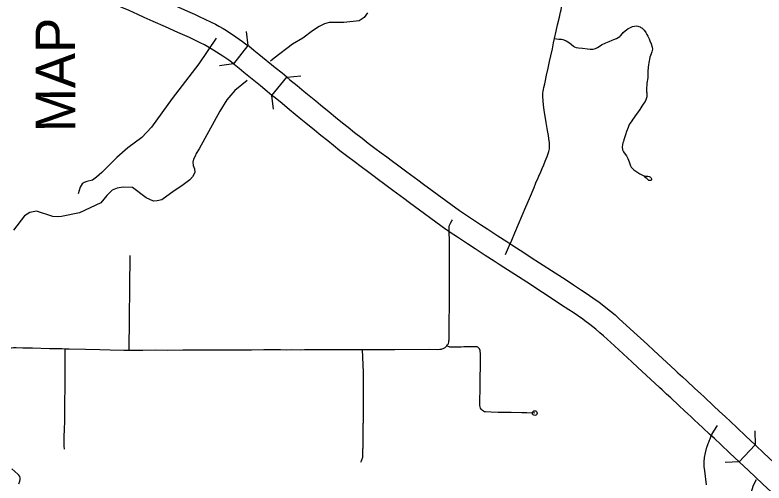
# Model space of a CAD drawing. Extents: x -19 to 366, y -4 to 359.
# Drawn here: x 139.408 to 140.926, y 195.99 to 196.938 of the extents above; entities that cross this region are included whole.
import ezdxf

# ---------------------------------------------------------------- set-up
doc = ezdxf.new("R2010")
doc.units = 0
for name, color, linetype in [('Level 19', 7, 'Continuous'), ('R_Contour Annot', 7, 'Continuous'), ('R_ROW', 7, 'Continuous'), ('R_ROW Annot', 7, 'Continuous'), ('R_Temp Easement', 7, 'Continuous'), ('R_Vert Alg', 7, 'Continuous'), ('Sheet Fence', 7, 'Continuous')]:
    doc.layers.add(name, color=color, linetype=linetype)

msp = doc.modelspace()

# ---------------------------------------------------------------- linework, layer by layer
at = {"layer": 'R_Contour Annot'}
for p, q in [((139.8802, 196.8761), (139.8509, 196.8389)), ((139.9289, 196.7753), (139.959, 196.8119)), ((140.4148, 196.4727), (140.4245, 196.4664)), ((140.3987, 196.4267), (140.3891, 196.4329)), ((140.908, 196.0673), (140.8756, 196.0328))]:
    msp.add_line(p, q, dxfattribs=at)
for points in [[(139.609, 197.0124), (139.6165, 197.009), (139.6388, 196.9991), (139.6439, 196.9967), (139.6587, 196.9901), (139.6766, 196.9821), (139.6891, 196.9766), (139.7074, 196.9684), (139.7323, 196.9572), (139.7578, 196.9458), (139.7718, 196.9395), (139.7813, 196.9351), (139.8046, 196.9243), (139.8142, 196.9192), (139.8215, 196.9153), (139.8297, 196.9107), (139.8366, 196.9064), (139.8557, 196.8939), (139.8626, 196.8892), (139.869, 196.8846), (139.8753, 196.8799), (139.8802, 196.8761)], [(139.8509, 196.8389), (139.8466, 196.8423), (139.8412, 196.8463), (139.8354, 196.8504), (139.8293, 196.8546), (139.8113, 196.8664), (139.8057, 196.8698), (139.7986, 196.8739), (139.792, 196.8774), (139.7836, 196.8818), (139.7615, 196.8922), (139.7523, 196.8963), (139.7384, 196.9025), (139.7129, 196.914), (139.688, 196.9252), (139.6698, 196.9333), (139.6572, 196.9389), (139.6393, 196.9469), (139.6243, 196.9536), (139.6192, 196.956), (139.5973, 196.9657), (139.5897, 196.9691)], [(139.959, 196.8119), (139.9492, 196.82), (139.9356, 196.831), (139.9021, 196.8584), (139.8922, 196.8665), (139.8819, 196.8748), (139.8802, 196.8761)], [(139.9289, 196.7753), (139.9193, 196.7833), (139.9057, 196.7943), (139.8721, 196.8217), (139.8624, 196.8297), (139.8524, 196.8377), (139.8509, 196.8389)], [(139.959, 196.8119), (139.9653, 196.8067), (139.9796, 196.7951), (139.9944, 196.7829), (140.0174, 196.764), (140.0273, 196.7559), (140.045, 196.7416), (140.0579, 196.731), (140.0719, 196.7197), (140.0831, 196.7106), (140.0959, 196.7004), (140.1113, 196.6884), (140.124, 196.6787), (140.1376, 196.6685), (140.1503, 196.6592), (140.1614, 196.6509), (140.173, 196.6423), (140.1833, 196.6346), (140.202, 196.6207), (140.2242, 196.6041), (140.2356, 196.5956), (140.3085, 196.5424)], [(140.2813, 196.5037), (140.2074, 196.5575), (140.1959, 196.5662), (140.1737, 196.5827), (140.155, 196.5967), (140.1448, 196.6043), (140.1331, 196.6129), (140.1221, 196.6212), (140.1094, 196.6305), (140.0954, 196.641), (140.0824, 196.6509), (140.0666, 196.6632), (140.0535, 196.6737), (140.0421, 196.6829), (140.028, 196.6943), (140.0151, 196.7048), (139.9974, 196.7192), (139.9873, 196.7274), (139.9644, 196.7463), (139.9495, 196.7585), (139.9353, 196.7701), (139.9289, 196.7753)], [(140.3085, 196.5424), (140.3096, 196.5417), (140.3111, 196.5407), (140.3146, 196.5383), (140.3308, 196.5275), (140.3512, 196.5138), (140.3662, 196.504), (140.3867, 196.4907), (140.4048, 196.4792), (140.4148, 196.4727)], [(140.3891, 196.4329), (140.3792, 196.4393), (140.3611, 196.4509), (140.3403, 196.4644), (140.3251, 196.4744), (140.3045, 196.4881), (140.2881, 196.499), (140.2843, 196.5016), (140.2826, 196.5028), (140.2813, 196.5037)], [(140.4245, 196.4664), (140.4391, 196.4569), (140.4543, 196.4471), (140.4709, 196.4363), (140.5027, 196.4155), (140.5247, 196.4014), (140.5397, 196.3915), (140.5563, 196.3806), (140.5654, 196.3745), (140.5857, 196.3607), (140.5911, 196.3568), (140.6021, 196.3485), (140.6149, 196.3382), (140.6242, 196.3304), (140.6319, 196.3236), (140.6548, 196.3026), (140.6898, 196.2704), (140.7024, 196.2587), (140.737, 196.2269), (140.7464, 196.2181), (140.7515, 196.2135), (140.7605, 196.2052), (140.7692, 196.1972), (140.7856, 196.1818), (140.7971, 196.1711), (140.8043, 196.1644), (140.8098, 196.1591), (140.8179, 196.1516), (140.8239, 196.146), (140.8352, 196.1356), (140.8477, 196.1238)], [(140.8153, 196.0892), (140.8028, 196.1009), (140.7917, 196.1113), (140.7856, 196.117), (140.7774, 196.1247), (140.7718, 196.1299), (140.7647, 196.1366), (140.7533, 196.1472), (140.737, 196.1625), (140.7285, 196.1703), (140.7194, 196.1786), (140.7143, 196.1834), (140.7049, 196.1921), (140.6703, 196.2239), (140.6577, 196.2356), (140.6228, 196.2678), (140.6003, 196.2883), (140.5934, 196.2945), (140.5848, 196.3016), (140.573, 196.3112), (140.563, 196.3187), (140.5585, 196.3219), (140.539, 196.3353), (140.5303, 196.341), (140.5137, 196.3519), (140.4989, 196.3617), (140.477, 196.3757), (140.445, 196.3967), (140.4285, 196.4074), (140.4134, 196.4172), (140.3987, 196.4267)], [(140.8477, 196.1238), (140.8576, 196.1145), (140.8705, 196.1024), (140.8759, 196.0974), (140.8833, 196.0904), (140.8889, 196.0851), (140.908, 196.0673)], [(140.8756, 196.0328), (140.8565, 196.0506), (140.8509, 196.0559), (140.8436, 196.0628), (140.8381, 196.0678), (140.8253, 196.0799), (140.8153, 196.0892)], [(140.9819, 195.998), (140.9734, 196.006), (140.9553, 196.0229), (140.9258, 196.0506), (140.9089, 196.0664), (140.908, 196.0673)], [(140.9496, 195.9634), (140.9411, 195.9714), (140.9229, 195.9884), (140.8934, 196.0161), (140.8766, 196.0319), (140.8756, 196.0328)]]:
    msp.add_lwpolyline(points, dxfattribs=at)
at = {"layer": 'R_ROW'}
for points in [[(140.5015, 196.8907), (140.5047, 196.9051), (140.5077, 196.9179), (140.5113, 196.9338), (140.5135, 196.9436), (140.5146, 196.9486), (140.5163, 196.9586), (140.5179, 196.9663), (140.5204, 196.9785), (140.5227, 196.9922), (140.5244, 197.0014), (140.5257, 197.0086)], [(140.5015, 196.8907), (140.5056, 196.8898), (140.5104, 196.8893), (140.5135, 196.8892), (140.5153, 196.8891), (140.5181, 196.8885), (140.5204, 196.8876), (140.5249, 196.8856), (140.5283, 196.8838), (140.5315, 196.8816), (140.5355, 196.8784), (140.5398, 196.8752), (140.5419, 196.8738), (140.5451, 196.8724), (140.5501, 196.8715), (140.5581, 196.8706), (140.5679, 196.8695), (140.5736, 196.869), (140.579, 196.8688), (140.5795, 196.8688), (140.5846, 196.8705), (140.5885, 196.8722), (140.5915, 196.8741), (140.5968, 196.8774), (140.6051, 196.8817), (140.6121, 196.8846), (140.6179, 196.887), (140.6217, 196.8883), (140.6271, 196.8906), (140.6301, 196.8924), (140.6334, 196.8948), (140.6351, 196.8962), (140.639, 196.9008), (140.6407, 196.9025), (140.6448, 196.906), (140.6474, 196.9082), (140.6509, 196.9105), (140.6538, 196.9121), (140.657, 196.9135), (140.6597, 196.9145), (140.6631, 196.9154), (140.6672, 196.9158), (140.6702, 196.9155), (140.6722, 196.915), (140.6751, 196.9138), (140.6764, 196.913), (140.6774, 196.9124), (140.6784, 196.9118), (140.6806, 196.9099), (140.683, 196.9072)], [(140.683, 196.9072), (140.6843, 196.9055), (140.6851, 196.9044), (140.6863, 196.9023), (140.6887, 196.8983), (140.6903, 196.895), (140.6931, 196.8896), (140.6948, 196.8858), (140.6972, 196.88), (140.6993, 196.8731), (140.6996, 196.8692), (140.6983, 196.8635), (140.697, 196.8591), (140.6948, 196.8524), (140.6936, 196.8481), (140.6931, 196.8455), (140.6926, 196.8421), (140.6918, 196.8362), (140.6913, 196.8329), (140.6909, 196.8294), (140.6906, 196.826), (140.6903, 196.8223), (140.6902, 196.8201), (140.6902, 196.8173), (140.6902, 196.8148), (140.6902, 196.8107), (140.6885, 196.7998), (140.6881, 196.7954), (140.6878, 196.7915), (140.6877, 196.7888), (140.6878, 196.7854), (140.688, 196.7825), (140.6881, 196.7805), (140.6882, 196.7779), (140.6883, 196.7751), (140.6881, 196.7726), (140.6878, 196.7706), (140.6873, 196.7686), (140.6864, 196.7661), (140.6847, 196.763), (140.6825, 196.7594), (140.6783, 196.7532), (140.6744, 196.7469), (140.6677, 196.7374), (140.6649, 196.7336), (140.6625, 196.7303), (140.6599, 196.7268), (140.6578, 196.7238), (140.6545, 196.7193), (140.6527, 196.716), (140.6503, 196.7104), (140.6473, 196.7019), (140.6451, 196.6954), (140.6438, 196.6914), (140.6426, 196.6875), (140.6419, 196.6854), (140.6408, 196.6821), (140.6399, 196.6788), (140.6394, 196.6759), (140.6386, 196.6706), (140.6386, 196.6697), (140.6389, 196.6663), (140.6393, 196.6647), (140.6414, 196.6612), (140.6445, 196.6564), (140.647, 196.6526), (140.6498, 196.6477), (140.6514, 196.6443), (140.6527, 196.6409), (140.6553, 196.6328), (140.6567, 196.6299), (140.658, 196.6283), (140.6623, 196.6246), (140.6679, 196.6206), (140.6744, 196.6163), (140.6766, 196.615), (140.6784, 196.614), (140.6809, 196.6128), (140.6823, 196.6123), (140.683, 196.6122)], [(139.8157, 196.8914), (139.7807, 196.8391), (139.7264, 196.7687), (139.6847, 196.7108), (139.665, 196.6902), (139.6369, 196.6687), (139.6143, 196.6496), (139.584, 196.6188), (139.5735, 196.6093), (139.5649, 196.6036), (139.5536, 196.6009), (139.5482, 196.5991), (139.544, 196.5958), (139.5404, 196.5893), (139.536, 196.5755)], [(140.4019, 196.4528), (140.4102, 196.4719), (140.4146, 196.4817), (140.421, 196.4968), (140.4287, 196.5147), (140.4357, 196.5318), (140.4432, 196.5494), (140.4505, 196.5662), (140.46, 196.5885), (140.4638, 196.598), (140.468, 196.6079), (140.4697, 196.6118), (140.4734, 196.6206), (140.4762, 196.6269), (140.4794, 196.6343), (140.4827, 196.6419), (140.4864, 196.6512), (140.4896, 196.6615), (140.4911, 196.667), (140.4913, 196.6694), (140.4914, 196.6711), (140.4914, 196.6737), (140.4909, 196.6793), (140.4899, 196.688), (140.489, 196.6938), (140.4876, 196.7009), (140.4862, 196.7084), (140.4843, 196.7202), (140.4829, 196.7288), (140.481, 196.7406), (140.4797, 196.75), (140.4784, 196.7631), (140.4778, 196.7744), (140.478, 196.78), (140.4784, 196.7837), (140.4788, 196.7869), (140.4797, 196.7913), (140.4814, 196.7986), (140.4821, 196.8018), (140.4854, 196.8165), (140.4885, 196.8303), (140.4915, 196.8439), (140.494, 196.8553), (140.497, 196.8697), (140.4994, 196.8815), (140.5015, 196.8907)], [(140.683, 196.6122), (140.6866, 196.6117), (140.6905, 196.6113), (140.6928, 196.6108), (140.6946, 196.6103), (140.6959, 196.6096), (140.6966, 196.6088), (140.6975, 196.6077), (140.6981, 196.6061), (140.6982, 196.6055), (140.6982, 196.6048), (140.6977, 196.6041), (140.6974, 196.6036), (140.6969, 196.6032), (140.6963, 196.6029), (140.6956, 196.6028), (140.6949, 196.6027), (140.694, 196.6028), (140.6935, 196.6029), (140.6927, 196.6031), (140.6921, 196.6034), (140.6911, 196.6041), (140.6904, 196.6046), (140.6882, 196.6066), (140.6866, 196.6085), (140.683, 196.6122)], [(140.2834, 196.2682), (140.2846, 196.2697), (140.2856, 196.2714), (140.2863, 196.2728), (140.287, 196.2751), (140.2875, 196.2778), (140.2876, 196.28), (140.2879, 196.292), (140.288, 196.2978), (140.288, 196.3013), (140.2881, 196.3071), (140.2881, 196.3132), (140.2882, 196.3243), (140.2884, 196.3415), (140.2883, 196.35), (140.2884, 196.3658), (140.2883, 196.3804), (140.2884, 196.4091), (140.2883, 196.4237), (140.2884, 196.4426), (140.2886, 196.4582), (140.2883, 196.4769), (140.288, 196.5026), (140.2882, 196.5092), (140.2887, 196.5122), (140.2893, 196.5139), (140.2907, 196.5166), (140.2936, 196.521), (140.2949, 196.5231)], [(139.4003, 196.264), (139.4008, 196.2642), (139.4052, 196.2644), (139.4108, 196.2645), (139.4243, 196.2642), (139.4436, 196.2636), (139.4779, 196.2626), (139.5029, 196.2622), (139.5094, 196.2621)], [(139.5094, 196.2621), (139.5094, 196.2542), (139.5092, 196.2398), (139.509, 196.23), (139.5089, 196.2176), (139.5089, 196.2139), (139.5089, 196.2066), (139.5089, 196.1977), (139.5089, 196.1902), (139.5089, 196.1799), (139.5089, 196.1724), (139.5088, 196.1646), (139.5088, 196.1476), (139.5087, 196.1427), (139.5085, 196.1359), (139.5085, 196.1265), (139.5085, 196.118), (139.5084, 196.1107), (139.5078, 196.1037), (139.5076, 196.0994), (139.5074, 196.0835), (139.5072, 196.0756), (139.5071, 196.0713), (139.5074, 196.0656), (139.5077, 196.0587)], [(139.5094, 196.2621), (139.5176, 196.262), (139.5509, 196.2613), (139.5799, 196.2604), (139.6012, 196.2598), (139.6289, 196.2592), (139.6387, 196.2592)], [(139.6387, 196.2592), (139.6451, 196.2591), (139.6675, 196.2593), (139.6919, 196.2595), (139.7165, 196.2594), (139.7485, 196.2595), (139.7745, 196.2596), (139.791, 196.2597), (139.7941, 196.2597), (139.8282, 196.2598), (139.8426, 196.2597), (139.8599, 196.2598), (139.8871, 196.2601), (139.9126, 196.2602), (139.9305, 196.2603), (139.9458, 196.2603), (139.959, 196.2601), (139.9685, 196.2602), (139.9861, 196.2601), (139.9949, 196.2605), (140.0082, 196.2606), (140.0208, 196.2606), (140.0279, 196.2606), (140.0448, 196.2602), (140.0638, 196.2602), (140.0853, 196.2605), (140.1114, 196.2606)], [(140.1114, 196.2606), (140.1134, 196.2142), (140.1134, 196.2123), (140.1134, 196.2104), (140.1134, 196.2085), (140.1134, 196.2066), (140.1134, 196.2047), (140.1134, 196.2028), (140.1134, 196.2009), (140.1134, 196.199), (140.1134, 196.1971), (140.1134, 196.1952), (140.1134, 196.1933), (140.1134, 196.1914), (140.1134, 196.1895), (140.1134, 196.1876), (140.1134, 196.1857), (140.1134, 196.1839), (140.1134, 196.182), (140.1134, 196.1801), (140.1134, 196.1782), (140.1134, 196.1763), (140.1134, 196.1744), (140.1134, 196.1725), (140.1134, 196.1706), (140.1134, 196.1687), (140.1134, 196.1668), (140.1134, 196.1649), (140.1134, 196.163), (140.1134, 196.1611), (140.1134, 196.1592), (140.1134, 196.1573), (140.1134, 196.1554), (140.1134, 196.1535), (140.1134, 196.1516), (140.1134, 196.1497), (140.1134, 196.1478), (140.1134, 196.1459), (140.1134, 196.144), (140.1134, 196.1421), (140.1134, 196.1402), (140.1134, 196.1383), (140.1134, 196.1364), (140.1134, 196.1345), (140.1133, 196.1326), (140.1134, 196.1307), (140.1133, 196.1289), (140.1133, 196.127), (140.1133, 196.1251), (140.1133, 196.1232), (140.1133, 196.1213), (140.1133, 196.1194), (140.1133, 196.1175), (140.1133, 196.1156), (140.1133, 196.1137), (140.1133, 196.1118), (140.1132, 196.1099), (140.1132, 196.108), (140.1132, 196.1061), (140.1132, 196.1042), (140.1132, 196.1023), (140.1132, 196.1004), (140.1132, 196.0985), (140.1131, 196.0966), (140.1131, 196.0947), (140.1131, 196.0929), (140.1131, 196.091), (140.1131, 196.0891), (140.1131, 196.0872), (140.113, 196.0853), (140.113, 196.0834), (140.113, 196.0815), (140.113, 196.0796), (140.113, 196.0777), (140.1129, 196.0758), (140.1129, 196.0739), (140.1129, 196.072), (140.1129, 196.0701), (140.1128, 196.0682), (140.1128, 196.0664), (140.1128, 196.0645), (140.1127, 196.0626), (140.1127, 196.0607), (140.1126, 196.0588), (140.1126, 196.0569), (140.1126, 196.055), (140.1126, 196.0531), (140.1125, 196.0512), (140.1125, 196.0493), (140.1124, 196.0474), (140.1124, 196.0456), (140.1123, 196.0437), (140.1122, 196.0418), (140.1118, 196.04), (140.1112, 196.0382), (140.1104, 196.0364), (140.1096, 196.0346), (140.1084, 196.0317)], [(140.1114, 196.2606), (140.1347, 196.2606), (140.1529, 196.2606), (140.1572, 196.2607), (140.178, 196.2608), (140.2471, 196.2609), (140.2647, 196.2608), (140.2693, 196.2611), (140.2722, 196.2614), (140.2738, 196.2618), (140.2756, 196.2624), (140.2781, 196.2636), (140.2797, 196.2646), (140.2808, 196.2656), (140.2834, 196.2682)], [(140.4614, 196.1316), (140.4453, 196.1321), (140.4349, 196.1325), (140.4134, 196.1328), (140.387, 196.1331), (140.373, 196.1333), (140.3618, 196.1339), (140.3595, 196.1343), (140.3576, 196.1353), (140.3551, 196.1369), (140.354, 196.138), (140.3528, 196.1396), (140.3515, 196.1417), (140.3508, 196.1442), (140.3502, 196.1472), (140.3499, 196.1509), (140.3501, 196.1581), (140.3502, 196.1635), (140.3506, 196.1738), (140.3508, 196.1802), (140.3509, 196.185), (140.351, 196.1976), (140.351, 196.203), (140.3514, 196.2266), (140.3514, 196.2383), (140.3512, 196.2468), (140.3511, 196.2529), (140.351, 196.2562), (140.3507, 196.2587), (140.3496, 196.2617), (140.3482, 196.2633), (140.3461, 196.2649), (140.3444, 196.2656), (140.3411, 196.266), (140.3332, 196.2658), (140.3239, 196.2657), (140.3177, 196.2656), (140.3121, 196.2655), (140.3053, 196.2653), (140.2992, 196.2652), (140.2951, 196.2652), (140.2909, 196.2652), (140.2895, 196.2655), (140.2834, 196.2682)], [(140.809, 195.9867), (140.8056, 196.0149), (140.8049, 196.0232), (140.8046, 196.0327), (140.8055, 196.0418), (140.8071, 196.0514), (140.8101, 196.0625), (140.8107, 196.0643), (140.8119, 196.0679), (140.8127, 196.0701), (140.8138, 196.073), (140.8155, 196.077), (140.8166, 196.0797), (140.8184, 196.0837), (140.8204, 196.088), (140.8222, 196.0916), (140.824, 196.0949), (140.8315, 196.1065)], [(139.4162, 195.9885), (139.418, 195.9937), (139.4189, 195.9969), (139.4189, 196.0005), (139.418, 196.0033), (139.4159, 196.006), (139.4136, 196.0083), (139.4015, 196.0189)]]:
    msp.add_lwpolyline(points, dxfattribs=at)
msp.add_circle((140.4614, 196.1316), 0.00473, dxfattribs=at)
at = {"layer": 'R_ROW Annot'}
msp.add_lwpolyline([(139.6407, 196.4507), (139.6387, 196.2592)], dxfattribs=at)
at = {"layer": 'R_Temp Easement'}
for points in [[(140.1225, 196.9425), (140.1158, 196.933), (140.1052, 196.9261), (140.0742, 196.9229), (140.0447, 196.9232), (140.0353, 196.9205), (140.0243, 196.9151), (140.0111, 196.9063), (139.9912, 196.8911), (139.9704, 196.8789), (139.9335, 196.8506), (139.9258, 196.8443)], [(139.8784, 196.8056), (139.8536, 196.7854), (139.8375, 196.7664), (139.8232, 196.7436), (139.7812, 196.6668), (139.7752, 196.6577), (139.7733, 196.652), (139.7699, 196.6459), (139.7685, 196.6402), (139.7689, 196.6334), (139.7719, 196.6262), (139.7723, 196.619), (139.7678, 196.6106), (139.7626, 196.6045), (139.7464, 196.5919), (139.7305, 196.5816), (139.706, 196.5637), (139.6962, 196.5614), (139.6886, 196.561), (139.6739, 196.5677), (139.6465, 196.5889), (139.6273, 196.5892), (139.6152, 196.5872), (139.605, 196.583), (139.5941, 196.5727), (139.582, 196.5579), (139.539, 196.5376), (139.5027, 196.5298), (139.4937, 196.529), (139.4846, 196.5301), (139.452, 196.541), (139.438, 196.5379), (139.4271, 196.531), (139.4049, 196.5025)], [(140.9151, 195.7596), (140.9103, 195.7739), (140.9119, 195.7888), (140.9146, 195.812), (140.9149, 195.837), (140.9127, 195.8525), (140.9071, 195.8699), (140.902, 195.8797), (140.8985, 195.8902), (140.8926, 195.9121), (140.8925, 195.9269), (140.8943, 195.9528), (140.9043, 195.986), (140.9107, 195.9974)]]:
    msp.add_lwpolyline(points, dxfattribs=at)
at = {"layer": 'R_Vert Alg'}
for points in [[(139.8766, 196.9044), (139.8801, 196.8762)], [(139.851, 196.8389), (139.8228, 196.8354)], [(139.959, 196.8119), (139.9873, 196.8147)], [(139.9317, 196.7471), (139.9289, 196.7753)], [(140.9071, 196.0957), (140.908, 196.0673)], [(140.8756, 196.0328), (140.8472, 196.0318)]]:
    msp.add_lwpolyline(points, dxfattribs=at)
at = {"layer": 'Sheet Fence'}
for points in [[(146.7783, 1.697), (146.5788, 10.3131), (146.3785, 18.9294), (146.1776, 27.5458), (145.9759, 36.1624), (145.7736, 44.7791), (145.5705, 53.396), (145.3668, 62.013), (145.1624, 70.6301), (144.9572, 79.2474), (144.7514, 87.8648), (144.5449, 96.4823), (144.3377, 105.1), (144.1299, 113.7179), (143.9213, 122.3359), (143.712, 130.954), (143.5021, 139.5723), (143.2915, 148.1907), (143.0802, 156.8092), (142.8682, 165.4279), (142.6555, 174.0468), (142.4422, 182.6658), (142.2282, 191.2849), (142.0135, 199.9042), (141.7981, 208.5236), (141.582, 217.1432), (141.3653, 225.7629), (141.1479, 234.3828), (140.9298, 243.0028), (140.711, 251.623), (140.4916, 260.2433), (140.2715, 268.8638), (140.0508, 277.4844), (139.8293, 286.1051), (139.6072, 294.726), (139.3845, 303.3471), (139.161, 311.9683), (138.937, 320.5896), (138.7122, 329.2111), (138.4868, 337.8328), (138.2607, 346.4546)], [(139.4406, 1.5315), (139.2511, 10.1473), (139.0608, 18.7633), (138.8699, 27.3793), (138.6784, 35.9956), (138.4861, 44.6119), (138.2932, 53.2285), (138.0997, 61.8451), (137.9055, 70.4619), (137.7106, 79.0789), (137.5151, 87.6959), (137.319, 96.3132), (137.1221, 104.9306), (136.9247, 113.5481), (136.7265, 122.1658), (136.5278, 130.7836), (136.3283, 139.4016), (136.1282, 148.0197), (135.9275, 156.6379), (135.7261, 165.2564), (135.5241, 173.8749), (135.3214, 182.4936), (135.1181, 191.1125), (134.9141, 199.7315), (134.7095, 208.3506), (134.5043, 216.9699), (134.2984, 225.5894), (134.0919, 234.209), (133.8847, 242.8288), (133.6769, 251.4487), (133.4685, 260.0687), (133.2594, 268.6889), (133.0497, 277.3093), (132.8393, 285.9298), (132.6283, 294.5504), (132.4167, 303.1713), (132.2044, 311.7922), (131.9916, 320.4133), (131.778, 329.0346), (131.5639, 337.656), (131.3491, 346.2776)], [(0, 189.5162), (7.1121, 189.5206), (14.2243, 189.5339), (21.3364, 189.556), (28.4484, 189.5869), (35.5605, 189.6267), (42.6725, 189.6754), (49.7844, 189.7329), (56.8962, 189.7992), (64.0079, 189.8744), (71.1196, 189.9584), (78.2311, 190.0512), (85.3425, 190.1529), (92.4538, 190.2635), (99.5649, 190.3829), (106.6759, 190.5111), (113.7867, 190.6482), (120.8974, 190.7941), (128.0078, 190.9489), (135.1181, 191.1125), (142.2282, 191.2849), (149.338, 191.4662), (156.4476, 191.6563), (163.5569, 191.8553), (170.666, 192.0631), (177.7749, 192.2798), (184.8835, 192.5053), (191.9917, 192.7396), (199.0997, 192.9828), (206.2074, 193.2348), (213.3147, 193.4956), (220.4218, 193.7653), (227.5285, 194.0438), (234.6348, 194.3312), (241.7408, 194.6274), (248.8464, 194.9324), (255.9516, 195.2463), (263.0564, 195.569), (270.1608, 195.9005), (277.2648, 196.2409), (284.3683, 196.5901), (291.4715, 196.9481), (298.5741, 197.315), (305.6763, 197.6907), (312.7781, 198.0753), (319.8793, 198.4686), (326.9801, 198.8708), (334.0804, 199.2818), (341.1801, 199.7017)]]:
    msp.add_spline(points, degree=3, dxfattribs=at)

# ---------------------------------------------------------------- texts
at = {"layer": 'Level 19'}
msp.add_text('MAP', height=0.08, rotation=90.0518, dxfattribs=at).set_placement((139.5302, 196.7008))

doc.saveas('drawing.dxf')
